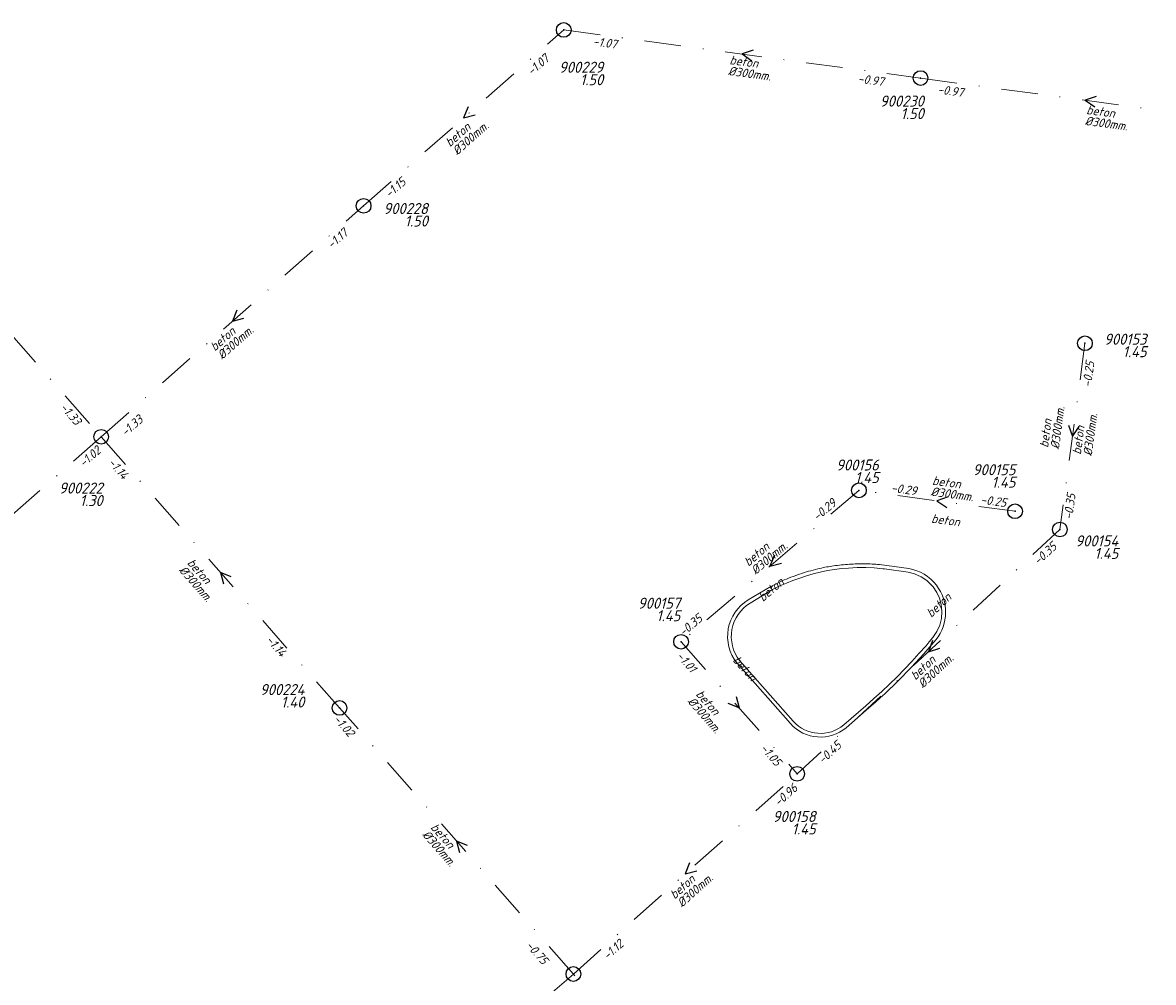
# Model space of a CAD drawing. Extents: x 148869 to 161638, y 453607 to 469810.
# Tile 653 of 656: x 154401 to 154555, y 467679 to 467809. Entities that reach past the tile are written whole.
import ezdxf
from ezdxf.enums import TextEntityAlignment as Align

# ---------------------------------------------------------------- set-up
doc = ezdxf.new("R2010")
doc.units = 0
doc.header["$PDMODE"] = 32
doc.header["$PDSIZE"] = 2
doc.linetypes.add('RI-VWA', pattern=[11, 5, -3, 0, -3])
doc.layers.get('0').update_dxf_attribs({"linetype": 'CONTINUOUS'})
for name, color, linetype in [('B-OI-RI-BOB-T18-niet meenemen', 252, 'CONTINUOUS'), ('B-OI-RI-DIAMETER-T18-niet meenemen', 252, 'CONTINUOUS'), ('B-OI-RI-MATERIAAL-T18-niet meenemen', 252, 'CONTINUOUS'), ('B-OI-RI-STROOMRICHTING-S-niet meenemen', 252, 'CONTINUOUS'), ('B-OI-RI-VWA_PUTDEKSELHOOGTE-T25-niet meenemen', 252, 'CONTINUOUS'), ('gs dwa', 252, 'CONTINUOUS')]:
    doc.layers.add(name, color=color, linetype=linetype)
doc.layers.add('B-OI-RI-VWA_TRANSPORTLEIDING-G-niet meenemen', color=252, linetype='RI-VWA', lineweight=18)
doc.layers.add('B-RO-VH-VERHARDING_BEDRIJFSVLOERPLAAT-GV', color=251, linetype='CONTINUOUS', lineweight=18)
doc.styles.add('iso15', font='ISO.shx', dxfattribs={"oblique": 15})
doc.styles.add('NLCS-ISO-M750_CURSIEF', font='NLCS-ISO.ttf', dxfattribs={"oblique": 15})

# ---------------------------------------------------------------- blocks, each defined once
blk = doc.blocks.new('ACMAP_ANN_TEMPLATE_diam')
at = {"color": 0, "linetype": 'ByBlock', "style": 'iso15', "oblique": 15}
blk.add_attdef('diam', (0.5, -1.3), '', height=1.2, dxfattribs=at)
blk = doc.blocks.new('ACMAP_ANN_TEMPLATE_mat')
at = {"color": 0, "linetype": 'ByBlock', "style": 'iso15', "oblique": 15}
blk.add_attdef('mat', (0.5, 0.2), '', height=1.2, dxfattribs=at)
blk = doc.blocks.new('ACMAP_ANN_TEMPLATE_nap-l')
at = {"color": 0, "linetype": 'ByBlock', "style": 'iso15', "oblique": 15}
blk.add_attdef('nap-l', (3.3, 0.2), '', height=1.2, dxfattribs=at)
blk = doc.blocks.new('ACMAP_ANN_TEMPLATE_nap-r')
at = {"color": 0, "linetype": 'ByBlock', "style": 'iso15', "oblique": 15}
blk.add_attdef('nap-r', text='', height=1.2, dxfattribs=at).set_placement((-4.1, 0.2), align=Align.RIGHT)
blk = doc.blocks.new('ACMAP_ANN_TEMPLATE_puth-dwa')
at = {"color": 0, "linetype": 'ByBlock', "style": 'iso15', "oblique": 15}
blk.add_attdef('puth-dwa', text='', height=1.5, dxfattribs=at).set_placement((2.7, 1), align=Align.RIGHT)
blk = doc.blocks.new('ACMAP_ANN_TEMPLATE_putnr-dwa')
at = {"color": 0, "linetype": 'ByBlock', "style": 'iso15', "oblique": 15}
blk.add_attdef('putnr-dwa', text='', height=1.5, dxfattribs=at).set_placement((2.7, 2.7), align=Align.RIGHT)

msp = doc.modelspace()

# ---------------------------------------------------------------- linework, layer by layer
at = {"layer": 'B-OI-RI-STROOMRICHTING-S-niet meenemen'}
for points in [[(154500.21, 467805.58), (154498.68, 467805.06), (154500.02, 467804.15)], [(154546.89, 467799.28), (154545.36, 467798.76), (154546.7, 467797.85)], [(154461.39, 467797.86), (154460.78, 467796.36), (154462.34, 467796.77)], [(154429.91, 467770.18), (154429.3, 467768.68), (154430.86, 467769.1)], [(154543.12, 467754.54), (154543.65, 467753.02), (154544.55, 467754.35)], [(154526.74, 467744.78), (154525.21, 467744.26), (154526.55, 467743.35)], [(154503.11, 467736.86), (154502.48, 467735.38), (154504.05, 467735.76)], [(154429.16, 467733.91), (154427.67, 467734.52), (154428.08, 467732.96)], [(154524.62, 467725.23), (154524.06, 467723.72), (154525.6, 467724.18)], [(154497.87, 467717.64), (154498.28, 467716.08), (154496.79, 467716.69)], [(154461.3, 467697.36), (154459.8, 467697.96), (154460.21, 467696.41)], [(154491.54, 467694.98), (154490.95, 467693.48), (154492.5, 467693.9)]]:
    msp.add_lwpolyline(points, dxfattribs=at)
at = {"layer": 'B-OI-RI-VWA_TRANSPORTLEIDING-G-niet meenemen'}
for p, q in [((154447.16, 467784.4), (154474.4, 467808.33)), ((154474.4, 467808.33), (154522.97, 467801.78)), ((154522.97, 467801.78), (154567.76, 467795.74)), ((154369.91, 467800.21), (154411.44, 467752.97)), ((154411.44, 467752.97), (154447.16, 467784.4)), ((154545.35, 467765.69), (154541.94, 467740.35)), ((154411.44, 467752.97), (154379.24, 467724.66)), ((154411.44, 467752.97), (154443.89, 467716.07)), ((154514.59, 467745.68), (154490.38, 467725.07)), ((154535.84, 467742.83), (154514.59, 467745.68)), ((154541.94, 467740.35), (154506.18, 467707.1)), ((154490.38, 467725.07), (154506.18, 467707.1)), ((154475.72, 467679.86), (154443.89, 467716.07)), ((154475.72, 467679.86), (154506.18, 467707.1)), ((154475.72, 467679.86), (154445.77, 467654.03)), ((154497.92, 467654.62), (154475.72, 467679.86))]:
    msp.add_line(p, q, dxfattribs=at)
at = {"layer": 'B-RO-VH-VERHARDING_BEDRIJFSVLOERPLAAT-GV', "flags": 128}
for points in [[(154499.77, 467730.33), (154502.84, 467732.18), (154503.84, 467732.67), (154504.72, 467733.06), (154505.61, 467733.42), (154506.52, 467733.75), (154507.44, 467734.05), (154508.37, 467734.31), (154509.3, 467734.55), (154510.29, 467734.76), (154511.25, 467734.91), (154512.2, 467735.03), (154513.15, 467735.11), (154514.33, 467735.17), (154514.72, 467735.18), (154515.53, 467735.18), (154516.66, 467735.13), (154517.82, 467735.01), (154518.05, 467734.99), (154521.3, 467734.55), (154522.17, 467734.33), (154523.05, 467733.93), (154523.84, 467733.4), (154524.56, 467732.7), (154524.69, 467732.55), (154525.18, 467731.8), (154525.55, 467730.99), (154525.79, 467730.14), (154525.89, 467729.2), (154525.82, 467728.25), (154525.59, 467727.33), (154525.2, 467726.46), (154524.66, 467725.66), (154524.16, 467725.06), (154523.72, 467724.54), (154522.76, 467723.46), (154521.78, 467722.4), (154520.79, 467721.35), (154519.77, 467720.32), (154518.74, 467719.3), (154517.69, 467718.31), (154516.63, 467717.33), (154515.54, 467716.37), (154512.52, 467713.76)], [(154521.37, 467735.04), (154517.39, 467735.58)], [(154504.43, 467733.48), (154502.6, 467732.61), (154499.51, 467730.76)], [(154497.97, 467722.19), (154500.46, 467719.38), (154505.27, 467713.94)], [(154505.65, 467714.26), (154498.35, 467722.52)], [(154512.84, 467713.38), (154515.59, 467715.75)]]:
    msp.add_lwpolyline(points, dxfattribs=at)
at = {"layer": 'B-RO-VH-VERHARDING_BEDRIJFSVLOERPLAAT-GV'}
for points in [[(154511.12, 467735.4, 0.022764), (154509.28, 467735.06)], [(154513.29, 467735.62, 0.019343), (154511.12, 467735.4)], [(154515.34, 467735.68, 0.018545), (154513.29, 467735.62)], [(154517.39, 467735.58, 0.018559), (154515.34, 467735.68)], [(154506.82, 467734.38, 0.022203), (154504.43, 467733.48)], [(154509.28, 467735.06, 0.022343), (154506.82, 467734.38)], [(154525.14, 467732.76, 0.190154), (154521.37, 467735.04)], [(154525.06, 467725.35, 0.344534), (154525.14, 467732.76)], [(154499.51, 467730.76, 0.452824), (154497.97, 467722.19)], [(154498.35, 467722.52, -0.45107), (154499.77, 467730.33)], [(154515.59, 467715.75, 0.04071), (154525.06, 467725.35)], [(154505.27, 467713.94, 0.407153), (154512.84, 467713.38)], [(154512.52, 467713.76, -0.406117), (154505.65, 467714.26)]]:
    msp.add_lwpolyline(points, format="xyb", dxfattribs=at)
at = {"layer": 'gs dwa'}
for p in [(154474.4, 467808.33), (154522.97, 467801.78), (154447.16, 467784.4), (154545.35, 467765.69), (154411.44, 467752.97), (154514.59, 467745.68), (154535.84, 467742.83), (154541.94, 467740.35), (154490.38, 467725.07), (154443.89, 467716.07), (154506.18, 467707.1), (154475.72, 467679.86)]:
    msp.add_point(p, dxfattribs=at)

# ---------------------------------------------------------------- block references
at = {"layer": 'B-OI-RI-BOB-T18-niet meenemen'}
ref = msp.add_blockref('ACMAP_ANN_TEMPLATE_nap-l', (154475.02, 467806.47), dxfattribs=dict(at, rotation=352.3196042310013))
ref.add_attrib('nap-l', '-1.07', (154478.32, 467806.22), dxfattribs={"layer": '0', "color": 0, "linetype": 'ByBlock', "height": 1.2, "rotation": 352.3196, "style": 'NLCS-ISO-M750_CURSIEF', "oblique": 15})
ref = msp.add_blockref('ACMAP_ANN_TEMPLATE_nap-r', (154475.74, 467806.78), dxfattribs=dict(at, rotation=41.29890219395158))
ref.add_attrib('nap-r', '-1.07', dxfattribs={"layer": '0', "color": 0, "linetype": 'ByBlock', "height": 1.2, "rotation": 41.2989, "style": 'NLCS-ISO-M750_CURSIEF', "oblique": 15}).set_placement((154472.53, 467804.22), align=Align.RIGHT)
ref = msp.add_blockref('ACMAP_ANN_TEMPLATE_nap-r', (154521.92, 467799.94), dxfattribs=dict(at, rotation=352.3196042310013))
ref.add_attrib('nap-r', '-0.97', dxfattribs={"layer": '0', "color": 0, "linetype": 'ByBlock', "height": 1.2, "rotation": 352.3196, "style": 'NLCS-ISO-M750_CURSIEF', "oblique": 15}).set_placement((154517.89, 467800.68), align=Align.RIGHT)
ref = msp.add_blockref('ACMAP_ANN_TEMPLATE_nap-l', (154521.92, 467799.94), dxfattribs=dict(at, rotation=352.3199068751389))
ref.add_attrib('nap-l', '-0.97', (154525.22, 467799.69), dxfattribs={"layer": '0', "color": 0, "linetype": 'ByBlock', "height": 1.2, "rotation": 352.3199, "style": 'NLCS-ISO-M750_CURSIEF', "oblique": 15})
ref = msp.add_blockref('ACMAP_ANN_TEMPLATE_nap-l', (154448.35, 467783.06), dxfattribs=dict(at, rotation=41.29890219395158))
ref.add_attrib('nap-l', '-1.15', (154450.7, 467785.39), dxfattribs={"layer": '0', "color": 0, "linetype": 'ByBlock', "height": 1.2, "rotation": 41.2989, "style": 'NLCS-ISO-M750_CURSIEF', "oblique": 15})
ref = msp.add_blockref('ACMAP_ANN_TEMPLATE_nap-r', (154448.35, 467783.06), dxfattribs=dict(at, rotation=41.34452272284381))
ref.add_attrib('nap-r', '-1.17', dxfattribs={"layer": '0', "color": 0, "linetype": 'ByBlock', "height": 1.2, "rotation": 41.3445, "style": 'NLCS-ISO-M750_CURSIEF', "oblique": 15}).set_placement((154445.14, 467780.5), align=Align.RIGHT)
ref = msp.add_blockref('ACMAP_ANN_TEMPLATE_nap-l', (154545.94, 467756.36), dxfattribs=dict(at, rotation=82.33575825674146))
ref.add_attrib('nap-l', '-0.25', (154546.18, 467759.66), dxfattribs={"layer": '0', "color": 0, "linetype": 'ByBlock', "height": 1.2, "rotation": 82.3358, "style": 'NLCS-ISO-M750_CURSIEF', "oblique": 15})
ref = msp.add_blockref('ACMAP_ANN_TEMPLATE_nap-r', (154410.5, 467751.24), dxfattribs=dict(at, rotation=311.3196033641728))
ref.add_attrib('nap-r', '-1.33', dxfattribs={"layer": '0', "color": 0, "linetype": 'ByBlock', "height": 1.2, "rotation": 311.3196, "style": 'NLCS-ISO-M750_CURSIEF', "oblique": 15}).set_placement((154407.94, 467754.45), align=Align.RIGHT)
ref = msp.add_blockref('ACMAP_ANN_TEMPLATE_nap-l', (154412.42, 467750.6), dxfattribs=dict(at, rotation=41.34452272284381))
ref.add_attrib('nap-l', '-1.33', (154414.77, 467752.93), dxfattribs={"layer": '0', "color": 0, "linetype": 'ByBlock', "height": 1.2, "rotation": 41.3445, "style": 'NLCS-ISO-M750_CURSIEF', "oblique": 15})
ref = msp.add_blockref('ACMAP_ANN_TEMPLATE_nap-l', (154406.73, 467746.42), dxfattribs=dict(at, rotation=41.32169392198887))
ref.add_attrib('nap-l', '-1.02', (154409.08, 467748.75), dxfattribs={"layer": '0', "color": 0, "linetype": 'ByBlock', "height": 1.2, "rotation": 41.3217, "style": 'NLCS-ISO-M750_CURSIEF', "oblique": 15})
ref = msp.add_blockref('ACMAP_ANN_TEMPLATE_nap-l', (154409.97, 467751.76), dxfattribs=dict(at, rotation=311.3285199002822))
ref.add_attrib('nap-l', '-1.14', (154412.3, 467749.42), dxfattribs={"layer": '0', "color": 0, "linetype": 'ByBlock', "height": 1.2, "rotation": 311.3285, "style": 'NLCS-ISO-M750_CURSIEF', "oblique": 15})
ref = msp.add_blockref('ACMAP_ANN_TEMPLATE_nap-r', (154526.41, 467744.26), dxfattribs=dict(at, rotation=352.3612082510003))
ref.add_attrib('nap-r', '-0.29', dxfattribs={"layer": '0', "color": 0, "linetype": 'ByBlock', "height": 1.2, "rotation": 352.3612, "style": 'NLCS-ISO-M750_CURSIEF', "oblique": 15}).set_placement((154522.38, 467745), align=Align.RIGHT)
ref = msp.add_blockref('ACMAP_ANN_TEMPLATE_nap-l', (154506.54, 467739.16), dxfattribs=dict(at, rotation=40.4077879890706))
ref.add_attrib('nap-l', '-0.29', (154508.93, 467741.45), dxfattribs={"layer": '0', "color": 0, "linetype": 'ByBlock', "height": 1.2, "rotation": 40.4078, "style": 'NLCS-ISO-M750_CURSIEF', "oblique": 15})
ref = msp.add_blockref('ACMAP_ANN_TEMPLATE_nap-l', (154527.79, 467744.1), dxfattribs=dict(at, rotation=352.3612082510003))
ref.add_attrib('nap-l', '-0.25', (154531.09, 467743.86), dxfattribs={"layer": '0', "color": 0, "linetype": 'ByBlock', "height": 1.2, "rotation": 352.3612, "style": 'NLCS-ISO-M750_CURSIEF', "oblique": 15})
ref = msp.add_blockref('ACMAP_ANN_TEMPLATE_nap-r', (154544.83, 467749.17), dxfattribs=dict(at, rotation=82.33575825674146))
ref.add_attrib('nap-r', '-0.35', dxfattribs={"layer": '0', "color": 0, "linetype": 'ByBlock', "height": 1.2, "rotation": 82.3358, "style": 'NLCS-ISO-M750_CURSIEF', "oblique": 15}).set_placement((154544.09, 467745.14), align=Align.RIGHT)
ref = msp.add_blockref('ACMAP_ANN_TEMPLATE_nap-l', (154536.74, 467733.05), dxfattribs=dict(at, rotation=42.91698245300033))
ref.add_attrib('nap-l', '-0.35', (154539.02, 467735.44), dxfattribs={"layer": '0', "color": 0, "linetype": 'ByBlock', "height": 1.2, "rotation": 42.917, "style": 'NLCS-ISO-M750_CURSIEF', "oblique": 15})
ref = msp.add_blockref('ACMAP_ANN_TEMPLATE_nap-r', (154496.64, 467730.54), dxfattribs=dict(at, rotation=40.4077879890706))
ref.add_attrib('nap-r', '-0.35', dxfattribs={"layer": '0', "color": 0, "linetype": 'ByBlock', "height": 1.2, "rotation": 40.4078, "style": 'NLCS-ISO-M750_CURSIEF', "oblique": 15}).set_placement((154493.39, 467728.03), align=Align.RIGHT)
ref = msp.add_blockref('ACMAP_ANN_TEMPLATE_nap-r', (154438.42, 467719.71), dxfattribs=dict(at, rotation=311.3167295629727))
ref.add_attrib('nap-r', '-1.14', dxfattribs={"layer": '0', "color": 0, "linetype": 'ByBlock', "height": 1.2, "rotation": 311.3167, "style": 'NLCS-ISO-M750_CURSIEF', "oblique": 15}).set_placement((154435.86, 467722.93), align=Align.RIGHT)
ref = msp.add_blockref('ACMAP_ANN_TEMPLATE_nap-l', (154487.35, 467725.41), dxfattribs=dict(at, rotation=311.3233302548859))
ref.add_attrib('nap-l', '-1.01', (154489.68, 467723.07), dxfattribs={"layer": '0', "color": 0, "linetype": 'ByBlock', "height": 1.2, "rotation": 311.3233, "style": 'NLCS-ISO-M750_CURSIEF', "oblique": 15})
ref = msp.add_blockref('ACMAP_ANN_TEMPLATE_nap-r', (154447.69, 467708.83), dxfattribs=dict(at, rotation=311.3285199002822))
ref.add_attrib('nap-r', '-1.02', dxfattribs={"layer": '0', "color": 0, "linetype": 'ByBlock', "height": 1.2, "rotation": 311.3285, "style": 'NLCS-ISO-M750_CURSIEF', "oblique": 15}).set_placement((154445.13, 467712.04), align=Align.RIGHT)
ref = msp.add_blockref('ACMAP_ANN_TEMPLATE_nap-r', (154505.81, 467704.84), dxfattribs=dict(at, rotation=311.3233302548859))
ref.add_attrib('nap-r', '-1.05', dxfattribs={"layer": '0', "color": 0, "linetype": 'ByBlock', "height": 1.2, "rotation": 311.3233, "style": 'NLCS-ISO-M750_CURSIEF', "oblique": 15}).set_placement((154503.26, 467708.05), align=Align.RIGHT)
ref = msp.add_blockref('ACMAP_ANN_TEMPLATE_nap-r', (154515.44, 467713.45), dxfattribs=dict(at, rotation=42.91698245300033))
ref.add_attrib('nap-r', '-0.45', dxfattribs={"layer": '0', "color": 0, "linetype": 'ByBlock', "height": 1.2, "rotation": 42.917, "style": 'NLCS-ISO-M750_CURSIEF', "oblique": 15}).set_placement((154512.3, 467710.8), align=Align.RIGHT)
ref = msp.add_blockref('ACMAP_ANN_TEMPLATE_nap-r', (154509.54, 467707.56), dxfattribs=dict(at, rotation=41.80587095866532))
ref.add_attrib('nap-r', '-0.96', dxfattribs={"layer": '0', "color": 0, "linetype": 'ByBlock', "height": 1.2, "rotation": 41.8059, "style": 'NLCS-ISO-M750_CURSIEF', "oblique": 15}).set_placement((154506.35, 467704.97), align=Align.RIGHT)
ref = msp.add_blockref('ACMAP_ANN_TEMPLATE_nap-l', (154478.07, 467679.36), dxfattribs=dict(at, rotation=41.80587095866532))
ref.add_attrib('nap-l', '-1.12', (154480.39, 467681.71), dxfattribs={"layer": '0', "color": 0, "linetype": 'ByBlock', "height": 1.2, "rotation": 41.8059, "style": 'NLCS-ISO-M750_CURSIEF', "oblique": 15})
ref = msp.add_blockref('ACMAP_ANN_TEMPLATE_nap-r', (154474.06, 467677.85), dxfattribs=dict(at, rotation=311.3334455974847))
ref.add_attrib('nap-r', '-0.75', dxfattribs={"layer": '0', "color": 0, "linetype": 'ByBlock', "height": 1.2, "rotation": 311.3334, "style": 'NLCS-ISO-M750_CURSIEF', "oblique": 15}).set_placement((154471.5, 467681.06), align=Align.RIGHT)
at = {"layer": 'B-OI-RI-DIAMETER-T18-niet meenemen'}
ref = msp.add_blockref('ACMAP_ANN_TEMPLATE_diam', (154496.4, 467803.56), dxfattribs=dict(at, rotation=352.3196042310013))
ref.add_attrib('diam', '%%c300mm.', (154496.73, 467802.2), dxfattribs={"layer": '0', "color": 0, "linetype": 'ByBlock', "height": 1.2, "rotation": 352.3196, "style": 'NLCS-ISO-M750_CURSIEF', "oblique": 15})
ref = msp.add_blockref('ACMAP_ANN_TEMPLATE_diam', (154458.67, 467791.87), dxfattribs=dict(at, rotation=41.29890219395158))
ref.add_attrib('diam', '%%c300mm.', (154459.9, 467791.22), dxfattribs={"layer": '0', "color": 0, "linetype": 'ByBlock', "height": 1.2, "rotation": 41.2989, "style": 'NLCS-ISO-M750_CURSIEF', "oblique": 15})
ref = msp.add_blockref('ACMAP_ANN_TEMPLATE_diam', (154544.97, 467796.77), dxfattribs=dict(at, rotation=352.3199068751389))
ref.add_attrib('diam', '%%c300mm.', (154545.29, 467795.41), dxfattribs={"layer": '0', "color": 0, "linetype": 'ByBlock', "height": 1.2, "rotation": 352.3199, "style": 'NLCS-ISO-M750_CURSIEF', "oblique": 15})
ref = msp.add_blockref('ACMAP_ANN_TEMPLATE_diam', (154426.67, 467764.06), dxfattribs=dict(at, rotation=41.34452272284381))
ref.add_attrib('diam', '%%c300mm.', (154427.9, 467763.42), dxfattribs={"layer": '0', "color": 0, "linetype": 'ByBlock', "height": 1.2, "rotation": 41.3445, "style": 'NLCS-ISO-M750_CURSIEF', "oblique": 15})
ref = msp.add_blockref('ACMAP_ANN_TEMPLATE_diam', (154540.46, 467750.91), dxfattribs=dict(at, rotation=82.33560964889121))
ref.add_attrib('diam', '%%c300mm.', (154541.82, 467751.23), dxfattribs={"layer": '0', "color": 0, "linetype": 'ByBlock', "height": 1.2, "rotation": 82.3356, "style": 'NLCS-ISO-M750_CURSIEF', "oblique": 15})
ref = msp.add_blockref('ACMAP_ANN_TEMPLATE_diam', (154544.92, 467749.98), dxfattribs=dict(at, rotation=82.33575825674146))
ref.add_attrib('diam', '%%c300mm.', (154546.28, 467750.3), dxfattribs={"layer": '0', "color": 0, "linetype": 'ByBlock', "height": 1.2, "rotation": 82.3358, "style": 'NLCS-ISO-M750_CURSIEF', "oblique": 15})
ref = msp.add_blockref('ACMAP_ANN_TEMPLATE_diam', (154523.99, 467746.31), dxfattribs=dict(at, rotation=352.3612082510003))
ref.add_attrib('diam', '%%c300mm.', (154524.31, 467744.96), dxfattribs={"layer": '0', "color": 0, "linetype": 'ByBlock', "height": 1.2, "rotation": 352.3612, "style": 'NLCS-ISO-M750_CURSIEF', "oblique": 15})
ref = msp.add_blockref('ACMAP_ANN_TEMPLATE_diam', (154499.3, 467734.79), dxfattribs=dict(at, rotation=40.4077879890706))
ref.add_attrib('diam', '%%c300mm.', (154500.52, 467734.12), dxfattribs={"layer": '0', "color": 0, "linetype": 'ByBlock', "height": 1.2, "rotation": 40.4078, "style": 'NLCS-ISO-M750_CURSIEF', "oblique": 15})
ref = msp.add_blockref('ACMAP_ANN_TEMPLATE_diam', (154422.6, 467736), dxfattribs=dict(at, rotation=311.3285199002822))
ref.add_attrib('diam', '%%c300mm.', (154421.95, 467734.77), dxfattribs={"layer": '0', "color": 0, "linetype": 'ByBlock', "height": 1.2, "rotation": 311.3285, "style": 'NLCS-ISO-M750_CURSIEF', "oblique": 15})
ref = msp.add_blockref('ACMAP_ANN_TEMPLATE_diam', (154522.04, 467719.3), dxfattribs=dict(at, rotation=42.91698245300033))
ref.add_attrib('diam', '%%c300mm.', (154523.29, 467718.69), dxfattribs={"layer": '0', "color": 0, "linetype": 'ByBlock', "height": 1.2, "rotation": 42.917, "style": 'NLCS-ISO-M750_CURSIEF', "oblique": 15})
ref = msp.add_blockref('ACMAP_ANN_TEMPLATE_diam', (154491.83, 467718.13), dxfattribs=dict(at, rotation=311.3233302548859))
ref.add_attrib('diam', '%%c300mm.', (154491.19, 467716.9), dxfattribs={"layer": '0', "color": 0, "linetype": 'ByBlock', "height": 1.2, "rotation": 311.3233, "style": 'NLCS-ISO-M750_CURSIEF', "oblique": 15})
ref = msp.add_blockref('ACMAP_ANN_TEMPLATE_diam', (154455.72, 467700), dxfattribs=dict(at, rotation=311.3167295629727))
ref.add_attrib('diam', '%%c300mm.', (154455.07, 467698.77), dxfattribs={"layer": '0', "color": 0, "linetype": 'ByBlock', "height": 1.2, "rotation": 311.3167, "style": 'NLCS-ISO-M750_CURSIEF', "oblique": 15})
ref = msp.add_blockref('ACMAP_ANN_TEMPLATE_diam', (154489.25, 467689.49), dxfattribs=dict(at, rotation=41.80587095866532))
ref.add_attrib('diam', '%%c300mm.', (154490.49, 467688.86), dxfattribs={"layer": '0', "color": 0, "linetype": 'ByBlock', "height": 1.2, "rotation": 41.8059, "style": 'NLCS-ISO-M750_CURSIEF', "oblique": 15})
at = {"layer": 'B-OI-RI-MATERIAAL-T18-niet meenemen'}
ref = msp.add_blockref('ACMAP_ANN_TEMPLATE_mat', (154496.4, 467803.56), dxfattribs=dict(at, rotation=352.3196042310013))
ref.add_attrib('mat', 'beton', (154496.93, 467803.69), dxfattribs={"layer": '0', "color": 0, "linetype": 'ByBlock', "height": 1.2, "rotation": 352.3196, "style": 'NLCS-ISO-M750_CURSIEF', "oblique": 15})
ref = msp.add_blockref('ACMAP_ANN_TEMPLATE_mat', (154544.97, 467796.77), dxfattribs=dict(at, rotation=352.3199068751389))
ref.add_attrib('mat', 'beton', (154545.49, 467796.9), dxfattribs={"layer": '0', "color": 0, "linetype": 'ByBlock', "height": 1.2, "rotation": 352.3199, "style": 'NLCS-ISO-M750_CURSIEF', "oblique": 15})
ref = msp.add_blockref('ACMAP_ANN_TEMPLATE_mat', (154458.67, 467791.87), dxfattribs=dict(at, rotation=41.29890219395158))
ref.add_attrib('mat', 'beton', (154458.91, 467792.35), dxfattribs={"layer": '0', "color": 0, "linetype": 'ByBlock', "height": 1.2, "rotation": 41.2989, "style": 'NLCS-ISO-M750_CURSIEF', "oblique": 15})
ref = msp.add_blockref('ACMAP_ANN_TEMPLATE_mat', (154426.67, 467764.06), dxfattribs=dict(at, rotation=41.34452272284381))
ref.add_attrib('mat', 'beton', (154426.91, 467764.55), dxfattribs={"layer": '0', "color": 0, "linetype": 'ByBlock', "height": 1.2, "rotation": 41.3445, "style": 'NLCS-ISO-M750_CURSIEF', "oblique": 15})
ref = msp.add_blockref('ACMAP_ANN_TEMPLATE_mat', (154540.46, 467750.91), dxfattribs=dict(at, rotation=82.33560964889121))
ref.add_attrib('mat', 'beton', (154540.33, 467751.43), dxfattribs={"layer": '0', "color": 0, "linetype": 'ByBlock', "height": 1.2, "rotation": 82.3356, "style": 'NLCS-ISO-M750_CURSIEF', "oblique": 15})
ref = msp.add_blockref('ACMAP_ANN_TEMPLATE_mat', (154544.92, 467749.98), dxfattribs=dict(at, rotation=82.33575825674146))
ref.add_attrib('mat', 'beton', (154544.79, 467750.5), dxfattribs={"layer": '0', "color": 0, "linetype": 'ByBlock', "height": 1.2, "rotation": 82.3358, "style": 'NLCS-ISO-M750_CURSIEF', "oblique": 15})
ref = msp.add_blockref('ACMAP_ANN_TEMPLATE_mat', (154523.99, 467746.31), dxfattribs=dict(at, rotation=352.3612082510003))
ref.add_attrib('mat', 'beton', (154524.51, 467746.45), dxfattribs={"layer": '0', "color": 0, "linetype": 'ByBlock', "height": 1.2, "rotation": 352.3612, "style": 'NLCS-ISO-M750_CURSIEF', "oblique": 15})
ref = msp.add_blockref('ACMAP_ANN_TEMPLATE_mat', (154523.86, 467741.16), dxfattribs=dict(at, rotation=352.3327770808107))
ref.add_attrib('mat', 'beton', (154524.38, 467741.29), dxfattribs={"layer": '0', "color": 0, "linetype": 'ByBlock', "height": 1.2, "rotation": 352.3328, "style": 'NLCS-ISO-M750_CURSIEF', "oblique": 15})
ref = msp.add_blockref('ACMAP_ANN_TEMPLATE_mat', (154499.3, 467734.79), dxfattribs=dict(at, rotation=40.4077879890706))
ref.add_attrib('mat', 'beton', (154499.55, 467735.26), dxfattribs={"layer": '0', "color": 0, "linetype": 'ByBlock', "height": 1.2, "rotation": 40.4078, "style": 'NLCS-ISO-M750_CURSIEF', "oblique": 15})
ref = msp.add_blockref('ACMAP_ANN_TEMPLATE_mat', (154422.6, 467736), dxfattribs=dict(at, rotation=311.3285199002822))
ref.add_attrib('mat', 'beton', (154423.08, 467735.76), dxfattribs={"layer": '0', "color": 0, "linetype": 'ByBlock', "height": 1.2, "rotation": 311.3285, "style": 'NLCS-ISO-M750_CURSIEF', "oblique": 15})
ref = msp.add_blockref('ACMAP_ANN_TEMPLATE_mat', (154501.27, 467729.98), dxfattribs=dict(at, rotation=40.40886795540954))
ref.add_attrib('mat', 'beton', (154501.52, 467730.46), dxfattribs={"layer": '0', "color": 0, "linetype": 'ByBlock', "height": 1.2, "rotation": 40.4089, "style": 'NLCS-ISO-M750_CURSIEF', "oblique": 15})
ref = msp.add_blockref('ACMAP_ANN_TEMPLATE_mat', (154524.19, 467727.81), dxfattribs=dict(at, rotation=42.96409416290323))
ref.add_attrib('mat', 'beton', (154524.42, 467728.3), dxfattribs={"layer": '0', "color": 0, "linetype": 'ByBlock', "height": 1.2, "rotation": 42.9641, "style": 'NLCS-ISO-M750_CURSIEF', "oblique": 15})
ref = msp.add_blockref('ACMAP_ANN_TEMPLATE_mat', (154496.87, 467722.76), dxfattribs=dict(at, rotation=311.3061890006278))
ref.add_attrib('mat', 'beton', (154497.35, 467722.52), dxfattribs={"layer": '0', "color": 0, "linetype": 'ByBlock', "height": 1.2, "rotation": 311.3062, "style": 'NLCS-ISO-M750_CURSIEF', "oblique": 15})
ref = msp.add_blockref('ACMAP_ANN_TEMPLATE_mat', (154522.04, 467719.3), dxfattribs=dict(at, rotation=42.91698245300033))
ref.add_attrib('mat', 'beton', (154522.27, 467719.79), dxfattribs={"layer": '0', "color": 0, "linetype": 'ByBlock', "height": 1.2, "rotation": 42.917, "style": 'NLCS-ISO-M750_CURSIEF', "oblique": 15})
ref = msp.add_blockref('ACMAP_ANN_TEMPLATE_mat', (154491.83, 467718.13), dxfattribs=dict(at, rotation=311.3233302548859))
ref.add_attrib('mat', 'beton', (154492.31, 467717.89), dxfattribs={"layer": '0', "color": 0, "linetype": 'ByBlock', "height": 1.2, "rotation": 311.3233, "style": 'NLCS-ISO-M750_CURSIEF', "oblique": 15})
ref = msp.add_blockref('ACMAP_ANN_TEMPLATE_mat', (154455.72, 467700), dxfattribs=dict(at, rotation=311.3167295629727))
ref.add_attrib('mat', 'beton', (154456.2, 467699.76), dxfattribs={"layer": '0', "color": 0, "linetype": 'ByBlock', "height": 1.2, "rotation": 311.3167, "style": 'NLCS-ISO-M750_CURSIEF', "oblique": 15})
ref = msp.add_blockref('ACMAP_ANN_TEMPLATE_mat', (154489.25, 467689.49), dxfattribs=dict(at, rotation=41.80587095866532))
ref.add_attrib('mat', 'beton', (154489.49, 467689.98), dxfattribs={"layer": '0', "color": 0, "linetype": 'ByBlock', "height": 1.2, "rotation": 41.8059, "style": 'NLCS-ISO-M750_CURSIEF', "oblique": 15})
at = {"layer": 'B-OI-RI-VWA_PUTDEKSELHOOGTE-T25-niet meenemen'}
ref = msp.add_blockref('ACMAP_ANN_TEMPLATE_putnr-dwa', (154477.08, 467799.81), dxfattribs=at)
ref.add_attrib('putnr-dwa', '900229', dxfattribs={"layer": '0', "color": 0, "linetype": 'ByBlock', "height": 1.5, "style": 'NLCS-ISO-M750_CURSIEF', "oblique": 15}).set_placement((154479.78, 467802.51), align=Align.RIGHT)
ref = msp.add_blockref('ACMAP_ANN_TEMPLATE_puth-dwa', (154477.08, 467799.81), dxfattribs=at)
ref.add_attrib('puth-dwa', '1.50', dxfattribs={"layer": '0', "color": 0, "linetype": 'ByBlock', "height": 1.5, "style": 'NLCS-ISO-M750_CURSIEF', "oblique": 15}).set_placement((154479.78, 467800.81), align=Align.RIGHT)
ref = msp.add_blockref('ACMAP_ANN_TEMPLATE_putnr-dwa', (154520.72, 467795.2), dxfattribs=at)
ref.add_attrib('putnr-dwa', '900230', dxfattribs={"layer": '0', "color": 0, "linetype": 'ByBlock', "height": 1.5, "style": 'NLCS-ISO-M750_CURSIEF', "oblique": 15}).set_placement((154523.42, 467797.9), align=Align.RIGHT)
ref = msp.add_blockref('ACMAP_ANN_TEMPLATE_puth-dwa', (154520.72, 467795.2), dxfattribs=at)
ref.add_attrib('puth-dwa', '1.50', dxfattribs={"layer": '0', "color": 0, "linetype": 'ByBlock', "height": 1.5, "style": 'NLCS-ISO-M750_CURSIEF', "oblique": 15}).set_placement((154523.42, 467796.2), align=Align.RIGHT)
ref = msp.add_blockref('ACMAP_ANN_TEMPLATE_putnr-dwa', (154453.22, 467780.58), dxfattribs=at)
ref.add_attrib('putnr-dwa', '900228', dxfattribs={"layer": '0', "color": 0, "linetype": 'ByBlock', "height": 1.5, "style": 'NLCS-ISO-M750_CURSIEF', "oblique": 15}).set_placement((154455.92, 467783.28), align=Align.RIGHT)
ref = msp.add_blockref('ACMAP_ANN_TEMPLATE_puth-dwa', (154453.22, 467780.58), dxfattribs=at)
ref.add_attrib('puth-dwa', '1.50', dxfattribs={"layer": '0', "color": 0, "linetype": 'ByBlock', "height": 1.5, "style": 'NLCS-ISO-M750_CURSIEF', "oblique": 15}).set_placement((154455.92, 467781.58), align=Align.RIGHT)
ref = msp.add_blockref('ACMAP_ANN_TEMPLATE_putnr-dwa', (154551.04, 467762.8), dxfattribs=at)
ref.add_attrib('putnr-dwa', '900153', dxfattribs={"layer": '0', "color": 0, "linetype": 'ByBlock', "height": 1.5, "style": 'NLCS-ISO-M750_CURSIEF', "oblique": 15}).set_placement((154553.74, 467765.5), align=Align.RIGHT)
ref = msp.add_blockref('ACMAP_ANN_TEMPLATE_puth-dwa', (154551.04, 467762.8), dxfattribs=at)
ref.add_attrib('puth-dwa', '1.45', dxfattribs={"layer": '0', "color": 0, "linetype": 'ByBlock', "height": 1.5, "style": 'NLCS-ISO-M750_CURSIEF', "oblique": 15}).set_placement((154553.74, 467763.8), align=Align.RIGHT)
ref = msp.add_blockref('ACMAP_ANN_TEMPLATE_putnr-dwa', (154514.59, 467745.68), dxfattribs=at)
ref.add_attrib('putnr-dwa', '900156', dxfattribs={"layer": '0', "color": 0, "linetype": 'ByBlock', "height": 1.5, "style": 'NLCS-ISO-M750_CURSIEF', "oblique": 15}).set_placement((154517.29, 467748.38), align=Align.RIGHT)
ref = msp.add_blockref('ACMAP_ANN_TEMPLATE_putnr-dwa', (154533.19, 467745.04), dxfattribs=at)
ref.add_attrib('putnr-dwa', '900155', dxfattribs={"layer": '0', "color": 0, "linetype": 'ByBlock', "height": 1.5, "style": 'NLCS-ISO-M750_CURSIEF', "oblique": 15}).set_placement((154535.89, 467747.74), align=Align.RIGHT)
ref = msp.add_blockref('ACMAP_ANN_TEMPLATE_puth-dwa', (154514.59, 467745.68), dxfattribs=at)
ref.add_attrib('puth-dwa', '1.45', dxfattribs={"layer": '0', "color": 0, "linetype": 'ByBlock', "height": 1.5, "style": 'NLCS-ISO-M750_CURSIEF', "oblique": 15}).set_placement((154517.29, 467746.68), align=Align.RIGHT)
ref = msp.add_blockref('ACMAP_ANN_TEMPLATE_puth-dwa', (154533.19, 467745.04), dxfattribs=at)
ref.add_attrib('puth-dwa', '1.45', dxfattribs={"layer": '0', "color": 0, "linetype": 'ByBlock', "height": 1.5, "style": 'NLCS-ISO-M750_CURSIEF', "oblique": 15}).set_placement((154535.89, 467746.04), align=Align.RIGHT)
ref = msp.add_blockref('ACMAP_ANN_TEMPLATE_putnr-dwa', (154408.95, 467742.54), dxfattribs=at)
ref.add_attrib('putnr-dwa', '900222', dxfattribs={"layer": '0', "color": 0, "linetype": 'ByBlock', "height": 1.5, "style": 'NLCS-ISO-M750_CURSIEF', "oblique": 15}).set_placement((154411.65, 467745.24), align=Align.RIGHT)
ref = msp.add_blockref('ACMAP_ANN_TEMPLATE_puth-dwa', (154408.95, 467742.54), dxfattribs=at)
ref.add_attrib('puth-dwa', '1.30', dxfattribs={"layer": '0', "color": 0, "linetype": 'ByBlock', "height": 1.5, "style": 'NLCS-ISO-M750_CURSIEF', "oblique": 15}).set_placement((154411.65, 467743.54), align=Align.RIGHT)
ref = msp.add_blockref('ACMAP_ANN_TEMPLATE_putnr-dwa', (154547.19, 467735.35), dxfattribs=at)
ref.add_attrib('putnr-dwa', '900154', dxfattribs={"layer": '0', "color": 0, "linetype": 'ByBlock', "height": 1.5, "style": 'NLCS-ISO-M750_CURSIEF', "oblique": 15}).set_placement((154549.89, 467738.05), align=Align.RIGHT)
ref = msp.add_blockref('ACMAP_ANN_TEMPLATE_puth-dwa', (154547.19, 467735.35), dxfattribs=at)
ref.add_attrib('puth-dwa', '1.45', dxfattribs={"layer": '0', "color": 0, "linetype": 'ByBlock', "height": 1.5, "style": 'NLCS-ISO-M750_CURSIEF', "oblique": 15}).set_placement((154549.89, 467736.35), align=Align.RIGHT)
ref = msp.add_blockref('ACMAP_ANN_TEMPLATE_putnr-dwa', (154487.57, 467726.87), dxfattribs=at)
ref.add_attrib('putnr-dwa', '900157', dxfattribs={"layer": '0', "color": 0, "linetype": 'ByBlock', "height": 1.5, "style": 'NLCS-ISO-M750_CURSIEF', "oblique": 15}).set_placement((154490.27, 467729.57), align=Align.RIGHT)
ref = msp.add_blockref('ACMAP_ANN_TEMPLATE_puth-dwa', (154487.57, 467726.87), dxfattribs=at)
ref.add_attrib('puth-dwa', '1.45', dxfattribs={"layer": '0', "color": 0, "linetype": 'ByBlock', "height": 1.5, "style": 'NLCS-ISO-M750_CURSIEF', "oblique": 15}).set_placement((154490.27, 467727.87), align=Align.RIGHT)
ref = msp.add_blockref('ACMAP_ANN_TEMPLATE_putnr-dwa', (154436.4, 467715.12), dxfattribs=at)
ref.add_attrib('putnr-dwa', '900224', dxfattribs={"layer": '0', "color": 0, "linetype": 'ByBlock', "height": 1.5, "style": 'NLCS-ISO-M750_CURSIEF', "oblique": 15}).set_placement((154439.1, 467717.82), align=Align.RIGHT)
ref = msp.add_blockref('ACMAP_ANN_TEMPLATE_puth-dwa', (154436.4, 467715.12), dxfattribs=at)
ref.add_attrib('puth-dwa', '1.40', dxfattribs={"layer": '0', "color": 0, "linetype": 'ByBlock', "height": 1.5, "style": 'NLCS-ISO-M750_CURSIEF', "oblique": 15}).set_placement((154439.1, 467716.12), align=Align.RIGHT)
ref = msp.add_blockref('ACMAP_ANN_TEMPLATE_putnr-dwa', (154506, 467697.85), dxfattribs=at)
ref.add_attrib('putnr-dwa', '900158', dxfattribs={"layer": '0', "color": 0, "linetype": 'ByBlock', "height": 1.5, "style": 'NLCS-ISO-M750_CURSIEF', "oblique": 15}).set_placement((154508.7, 467700.55), align=Align.RIGHT)
ref = msp.add_blockref('ACMAP_ANN_TEMPLATE_puth-dwa', (154506, 467697.85), dxfattribs=at)
ref.add_attrib('puth-dwa', '1.45', dxfattribs={"layer": '0', "color": 0, "linetype": 'ByBlock', "height": 1.5, "style": 'NLCS-ISO-M750_CURSIEF', "oblique": 15}).set_placement((154508.7, 467698.85), align=Align.RIGHT)

doc.saveas('drawing.dxf')
